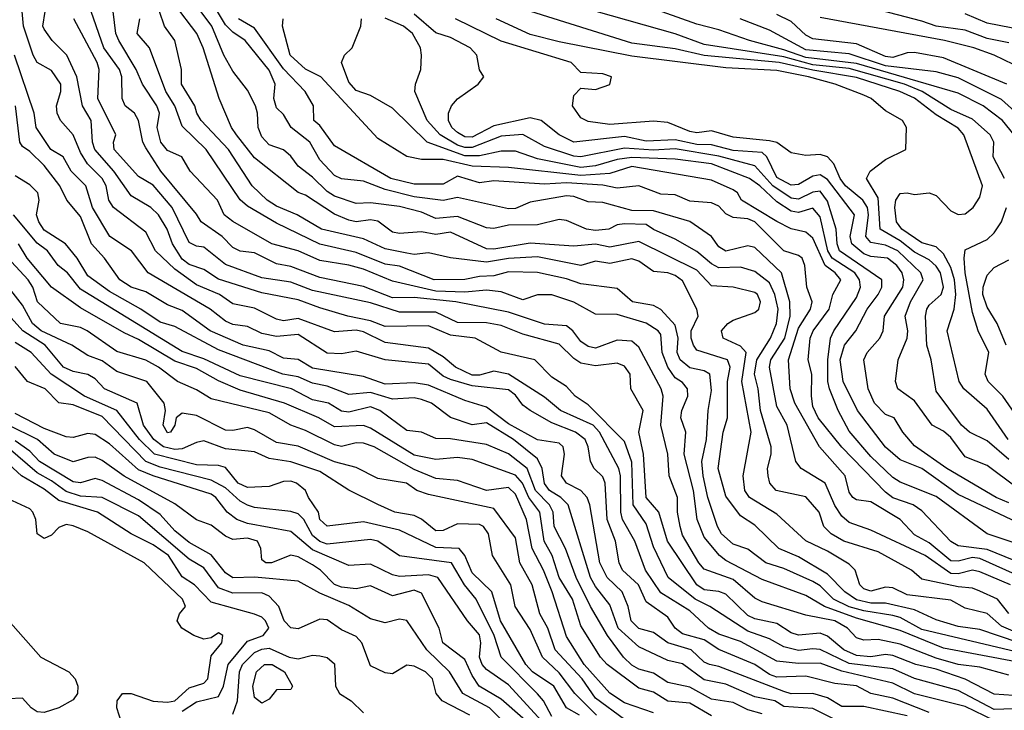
# Model space of a CAD drawing. Header units: metres. Extents: x -51132 to -49532, y -231222 to -229437.
# Tile 286 of 656: x -50716 to -50648, y -230279 to -230232. Entities that reach past the tile are written whole.
import ezdxf

# ---------------------------------------------------------------- set-up
doc = ezdxf.new("R2010")
doc.units = ezdxf.units.M
for name, color, linetype in [('CONTOUR_HALF', 8, 'Continuous'), ('CONTOUR_INDEX', 1, 'Continuous'), ('CONTOUR_INTER', 3, 'Continuous')]:
    doc.layers.add(name, color=color, linetype=linetype)

msp = doc.modelspace()

# ---------------------------------------------------------------- linework, layer by layer
at = {"layer": 'CONTOUR_HALF'}
for points, elevation in [([(-50647.713, -230239.759), (-50648.52, -230238.759), (-50649.836, -230237.759), (-50651.58, -230236.891), (-50658.58, -230234.842), (-50662.08, -230234.425), (-50663.58, -230233.887), (-50665.959, -230233.259), (-50668.08, -230232.512), (-50669.58, -230232.135), (-50675.08, -230230.147)], 30.5), ([(-50647.08, -230279.286), (-50649.08, -230279.353), (-50651.58, -230278.057), (-50654.58, -230277.22), (-50656.08, -230276.569), (-50659.08, -230276.185), (-50661.08, -230275.237), (-50661.58, -230275.171), (-50662.58, -230275.3), (-50663.58, -230275.033), (-50664.58, -230274.502), (-50666.08, -230273.961), (-50668.689, -230272.259), (-50669.697, -230271.759), (-50671.559, -230270.259), (-50672.58, -230268.154), (-50673.08, -230266.577), (-50673.984, -230265.259), (-50674.08, -230262.311), (-50674.58, -230260.887), (-50677.08, -230258.354), (-50677.966, -230257.759), (-50678.58, -230257.109), (-50679.58, -230256.455), (-50680.769, -230255.259), (-50683.08, -230254.738), (-50684.88, -230253.759), (-50686.58, -230253.555), (-50688.08, -230252.929), (-50691.08, -230252.961), (-50692.08, -230252.571), (-50693.659, -230252.259), (-50695.58, -230251.686), (-50697.08, -230251.119), (-50699.58, -230250.639), (-50702.58, -230249.704), (-50703.58, -230249.044), (-50704.58, -230248.692), (-50705.08, -230248.326), (-50705.749, -230247.259), (-50706.108, -230246.259), (-50706.709, -230245.259), (-50707.232, -230244.759), (-50708.58, -230243.955), (-50709.783, -230242.259), (-50711.09, -230240.759), (-50711.25, -230240.259), (-50711.355, -230238.759), (-50711.943, -230237.759), (-50712.347, -230235.759), (-50713.034, -230234.259), (-50714.04, -230233.259), (-50714.58, -230232.471), (-50714.676, -230232.259), (-50714.522, -230231.259)], 21.5), ([(-50648.08, -230277.001), (-50650.08, -230276.442), (-50651.58, -230276.26), (-50653.08, -230275.817), (-50655.58, -230274.859), (-50657.08, -230274.535), (-50658.08, -230274.589), (-50658.58, -230274.428), (-50659.191, -230273.759), (-50660.08, -230273.259), (-50662.08, -230272.857), (-50665.08, -230271.942), (-50665.58, -230271.689), (-50667.08, -230270.405), (-50669.08, -230269.685), (-50669.455, -230269.259), (-50670.58, -230267.349), (-50670.747, -230266.759), (-50670.92, -230265.759), (-50670.919, -230264.759), (-50671.503, -230263.259), (-50671.593, -230261.759), (-50672.08, -230259.759), (-50671.919, -230257.759), (-50672.05, -230257.259), (-50673.58, -230254.391), (-50674.08, -230253.964), (-50675.08, -230253.896), (-50676.58, -230254.453), (-50677.08, -230254.354), (-50677.58, -230253.987), (-50678.145, -230253.259), (-50678.58, -230252.912), (-50680.08, -230252.801), (-50682.58, -230251.966), (-50686.213, -230251.259), (-50689.08, -230250.974), (-50690.58, -230250.983), (-50692.58, -230250.216), (-50695.58, -230249.593), (-50697.58, -230248.834), (-50698.58, -230248.64), (-50700.08, -230247.89), (-50701.08, -230247.762), (-50701.58, -230247.525), (-50702.313, -230246.759), (-50703.763, -230245.759), (-50704.08, -230245.22), (-50706.543, -230242.259), (-50707.58, -230240.651), (-50707.792, -230240.259), (-50708.095, -230238.759), (-50708.363, -230238.259), (-50709.008, -230237.759), (-50709.221, -230237.259), (-50709.232, -230235.759), (-50709.397, -230235.259), (-50710.483, -230233.759), (-50711.357, -230231.259)], 22.5), ([(-50647.091, -230274.259), (-50648.58, -230273.62), (-50649.58, -230272.744), (-50651.08, -230272.372), (-50652.08, -230271.825), (-50655.08, -230271.465), (-50656.08, -230270.966), (-50656.58, -230270.941), (-50657.58, -230271.213), (-50658.08, -230271.039), (-50658.346, -230270.759), (-50658.68, -230269.759), (-50659.08, -230269.348), (-50660.58, -230268.446), (-50662.08, -230267.733), (-50664.08, -230265.898), (-50665.952, -230264.759), (-50666.272, -230264.259), (-50666.397, -230263.259), (-50665.847, -230260.259), (-50666.485, -230256.759), (-50666.197, -230254.759), (-50666.58, -230254.329), (-50667.767, -230253.759), (-50667.895, -230253.259), (-50667.46, -230252.759), (-50667.08, -230252.531), (-50665.58, -230251.994), (-50665.32, -230251.759), (-50665.21, -230251.259), (-50665.4, -230250.759), (-50665.58, -230250.611), (-50667.08, -230250.244), (-50668.58, -230250.164), (-50669.58, -230249.086), (-50673.58, -230247.107), (-50675.58, -230247.501), (-50676.58, -230247.294), (-50678.08, -230247.426), (-50681.08, -230247.217), (-50683.58, -230247.635), (-50684.08, -230247.606), (-50686.58, -230246.47), (-50687.58, -230246.625), (-50688.58, -230246.444), (-50690.08, -230246.555), (-50690.58, -230246.472), (-50691.58, -230245.696), (-50692.08, -230245.62), (-50693.08, -230245.761), (-50693.58, -230245.639), (-50694.58, -230245.214), (-50696.58, -230243.912), (-50697.08, -230243.734), (-50700.08, -230241.342), (-50701.323, -230239.759), (-50701.666, -230239.259), (-50702.523, -230237.259), (-50703.627, -230233.759), (-50704.073, -230232.759), (-50705.602, -230230.759)], 24.5), ([(-50647.963, -230270.759), (-50650.08, -230269.879), (-50650.58, -230269.752), (-50651.58, -230270.017), (-50652.08, -230269.999), (-50653.837, -230268.759), (-50657.58, -230266.992), (-50659.08, -230266.477), (-50659.58, -230266.044), (-50660.08, -230265.311), (-50660.73, -230263.759), (-50662.4, -230262.759), (-50662.763, -230262.259), (-50663.368, -230259.759), (-50664.08, -230258.484), (-50664.568, -230255.759), (-50664.481, -230255.259), (-50663.523, -230253.759), (-50663.159, -230252.259), (-50663.177, -230251.259), (-50663.74, -230249.259), (-50665.58, -230247.515), (-50666.08, -230247.41), (-50667.58, -230247.782), (-50668.08, -230247.475), (-50668.58, -230246.772), (-50670.08, -230245.723), (-50672.58, -230244.983), (-50674.08, -230244.958), (-50676.08, -230244.423), (-50677.08, -230244.365), (-50678.08, -230244.01), (-50678.58, -230243.953), (-50681.08, -230244.403), (-50682.08, -230244.837), (-50682.58, -230244.856), (-50686.08, -230244.073), (-50687.08, -230244.282), (-50689.08, -230244.022), (-50691.08, -230243.53), (-50692.58, -230242.948), (-50694.08, -230242.781), (-50694.58, -230242.568), (-50695.58, -230241.473), (-50696.274, -230240.259), (-50697.563, -230239.259), (-50698.08, -230238.359), (-50698.58, -230237.902), (-50698.747, -230237.259), (-50698.672, -230236.259), (-50699.08, -230235.292), (-50700.72, -230233.259), (-50701.58, -230232.676), (-50702.08, -230232.164), (-50702.638, -230231.259)], 25.5), ([(-50648.133, -230260.759), (-50649.58, -230258.666), (-50651.175, -230257.259), (-50651.491, -230256.759), (-50652.338, -230253.259), (-50651.84, -230251.759), (-50651.723, -230250.759), (-50651.823, -230249.759), (-50652.08, -230248.898), (-50652.58, -230247.955), (-50653.08, -230247.47), (-50654.08, -230247.204), (-50655.452, -230246.259), (-50655.829, -230245.759), (-50655.936, -230244.759), (-50655.861, -230244.259), (-50655.58, -230243.796), (-50655.08, -230243.747), (-50654.58, -230243.86), (-50653.58, -230243.759), (-50653.08, -230243.929), (-50652.08, -230244.982), (-50651.58, -230245.255), (-50651.08, -230245.197), (-50650.543, -230244.759), (-50650.08, -230244.056), (-50649.89, -230243.259), (-50651.178, -230239.759), (-50651.58, -230239.302), (-50653.08, -230238.379), (-50654.58, -230237.217), (-50655.587, -230236.759), (-50658.58, -230235.793), (-50661.58, -230235.294), (-50663.922, -230234.759), (-50669.08, -230234.285), (-50671.08, -230233.834), (-50674.08, -230233.443), (-50681.024, -230231.259)], 29.5), ([(-50648.08, -230233.42), (-50649.58, -230233.109), (-50651.08, -230232.529), (-50653.08, -230232.273), (-50654.08, -230231.91), (-50658.58, -230230.754)], 32.5), ([(-50647.58, -230275.384), (-50654.08, -230273.86), (-50655.58, -230273.026), (-50656.08, -230272.876), (-50658.08, -230272.559), (-50659.08, -230272.278), (-50660.159, -230271.759), (-50661.08, -230270.847), (-50661.58, -230270.55), (-50663.58, -230269.647), (-50664.838, -230269.259), (-50666.08, -230268.309), (-50667.08, -230267.969), (-50667.882, -230267.259), (-50668.163, -230266.759), (-50668.829, -230264.759), (-50669.156, -230263.259), (-50669.236, -230262.259), (-50668.922, -230260.759), (-50668.816, -230258.759), (-50668.58, -230257.381), (-50668.681, -230256.259), (-50669.08, -230256.022), (-50670.08, -230255.813), (-50670.744, -230255.259), (-50670.935, -230254.759), (-50670.886, -230253.759), (-50671.08, -230252.865), (-50672.08, -230251.79), (-50672.58, -230251.519), (-50674.034, -230251.259), (-50675.08, -230250.339), (-50677.58, -230250.035), (-50678.58, -230249.686), (-50680.58, -230249.254), (-50682.58, -230249.207), (-50683.58, -230249.471), (-50684.58, -230249.508), (-50685.58, -230249.717), (-50687.708, -230249.759), (-50690.08, -230248.807), (-50691.08, -230248.679), (-50693.08, -230247.875), (-50695.58, -230247.291), (-50698.58, -230245.84), (-50700.58, -230244.678), (-50701.08, -230244.244), (-50703.409, -230240.759), (-50705.08, -230239.153), (-50705.569, -230237.759), (-50706.208, -230236.759), (-50707.331, -230233.759), (-50708.175, -230232.759), (-50708.002, -230231.759)], 23.5), ([(-50647.08, -230269.35), (-50649.58, -230268.33), (-50651.58, -230268.078), (-50652.08, -230267.774), (-50654.08, -230265.66), (-50654.674, -230265.259), (-50656.08, -230264.766), (-50656.58, -230264.387), (-50659.58, -230261.283), (-50661.233, -230259.259), (-50661.58, -230258.483), (-50661.686, -230257.759), (-50661.648, -230256.259), (-50661.901, -230255.259), (-50661.774, -230253.759), (-50661.571, -230253.259), (-50660.464, -230251.759), (-50660.211, -230250.759), (-50659.661, -230249.759), (-50660.046, -230249.259), (-50660.731, -230248.759), (-50661.58, -230246.865), (-50662.08, -230246.454), (-50663.08, -230246.23), (-50664.08, -230245.729), (-50666.504, -230244.259), (-50666.792, -230243.759), (-50667.08, -230243.555), (-50668.58, -230242.883), (-50674.08, -230241.936), (-50675.58, -230242.421), (-50677.58, -230242.567), (-50682.58, -230242.006), (-50685.08, -230241.922), (-50687.08, -230241.443), (-50688.58, -230241.449), (-50689.58, -230241.252), (-50691.58, -230240.015), (-50695.519, -230235.759), (-50696.58, -230235.219), (-50697.616, -230234.259), (-50698.165, -230232.259), (-50698.112, -230231.759)], 26.5), ([(-50647.08, -230266.668), (-50651.58, -230264.536), (-50654.08, -230262.763), (-50655.58, -230262.152), (-50656.58, -230261.277), (-50658.519, -230258.759), (-50659.51, -230256.759), (-50659.706, -230255.259), (-50659.41, -230254.259), (-50658.629, -230253.259), (-50657.843, -230251.759), (-50657.094, -230250.759), (-50656.84, -230250.259), (-50656.836, -230249.759), (-50659.742, -230247.759), (-50659.906, -230247.259), (-50659.99, -230246.259), (-50660.58, -230244.319), (-50661.08, -230243.627), (-50661.58, -230243.701), (-50662.58, -230244.196), (-50663.08, -230244.121), (-50664.345, -230243.259), (-50665.58, -230241.902), (-50668.08, -230241.218), (-50671.08, -230240.723), (-50672.58, -230240.821), (-50674.58, -230240.68), (-50677.58, -230241.273), (-50678.08, -230241.219), (-50680.08, -230240.564), (-50681.58, -230239.736), (-50683.08, -230239.845), (-50685.08, -230240.632), (-50685.58, -230240.631), (-50686.08, -230240.46), (-50687.282, -230239.759), (-50688.187, -230238.759), (-50689.027, -230236.759), (-50688.981, -230236.259), (-50688.624, -230235.259), (-50688.571, -230234.259), (-50688.632, -230233.759), (-50689.193, -230232.759), (-50689.824, -230232.259), (-50691.08, -230231.706)], 27.5), ([(-50647.58, -230264.049), (-50649.58, -230262.548), (-50651.08, -230261.946), (-50652.08, -230260.621), (-50652.58, -230260.17), (-50653.357, -230259.759), (-50654.58, -230258.088), (-50655.74, -230257.259), (-50655.885, -230256.759), (-50655.714, -230255.259), (-50655.095, -230253.759), (-50655.044, -230253.259), (-50655.216, -230252.259), (-50654.853, -230251.259), (-50653.987, -230249.759), (-50654.146, -230249.259), (-50655.736, -230247.759), (-50656.58, -230247.363), (-50657.58, -230247.185), (-50657.932, -230246.759), (-50657.76, -230245.259), (-50657.824, -230244.759), (-50658.151, -230244.259), (-50659.337, -230243.259), (-50659.697, -230242.759), (-50660.131, -230241.759), (-50660.579, -230241.259), (-50661.08, -230241.12), (-50662.08, -230241.174), (-50663.08, -230240.992), (-50664.08, -230240.287), (-50664.58, -230240.178), (-50667.08, -230239.921), (-50668.58, -230239.484), (-50669.58, -230239.623), (-50670.08, -230239.522), (-50671.58, -230238.896), (-50672.58, -230238.821), (-50675.58, -230239.041), (-50677.08, -230238.845), (-50677.58, -230238.585), (-50678.167, -230237.759), (-50678.08, -230237.05), (-50677.58, -230236.539), (-50676.58, -230236.64), (-50675.58, -230236.293), (-50675.466, -230235.759), (-50676.08, -230235.548), (-50677.58, -230235.455), (-50678.243, -230234.759), (-50683.08, -230233.305), (-50686.222, -230231.759)], 28.5), ([(-50648.208, -230236.259), (-50652.58, -230234.455), (-50654.58, -230234.079), (-50655.08, -230234.105), (-50656.08, -230234.424), (-50656.58, -230234.362), (-50658.58, -230233.486), (-50661.58, -230233.145), (-50662.08, -230232.878), (-50663.08, -230231.95), (-50664.08, -230231.449)], 31.5), ([(-50653.58, -230279.564), (-50656.08, -230278.59), (-50657.58, -230278.263), (-50658.58, -230277.723), (-50660.08, -230277.566), (-50662.08, -230277.07), (-50664.08, -230277.133), (-50664.58, -230276.961), (-50665.58, -230276.254), (-50668.08, -230275.233), (-50669.08, -230274.56), (-50670.58, -230274.153), (-50671.093, -230273.759), (-50671.58, -230273.009), (-50673.08, -230271.931), (-50673.616, -230270.759), (-50674.716, -230269.759), (-50674.947, -230269.259), (-50675.19, -230267.759), (-50675.782, -230266.259), (-50675.91, -230263.759), (-50676.08, -230263.319), (-50676.678, -230262.759), (-50676.912, -230262.259), (-50677.071, -230261.259), (-50677.279, -230260.759), (-50677.95, -230260.259), (-50679.58, -230259.612), (-50681.08, -230258.756), (-50681.58, -230258.394), (-50682.08, -230257.686), (-50682.58, -230257.34), (-50685.08, -230257.061), (-50686.58, -230256.622), (-50687.08, -230256.394), (-50688.08, -230255.563), (-50691.08, -230255.255), (-50693.08, -230254.665), (-50694.08, -230254.858), (-50695.08, -230254.792), (-50697.08, -230253.52), (-50698.58, -230253.651), (-50699.58, -230253.457), (-50700.58, -230252.956), (-50701.58, -230252.828), (-50702.08, -230252.604), (-50703.144, -230251.759), (-50707.414, -230249.259), (-50708.565, -230247.759), (-50710.067, -230246.759), (-50711.255, -230244.759), (-50711.724, -230243.259), (-50712.731, -230242.259), (-50713.289, -230241.259), (-50714.131, -230240.759), (-50715.149, -230239.259), (-50715.287, -230238.259), (-50716.644, -230234.259)], 20.5), ([(-50660.08, -230280.054), (-50661.58, -230279.288), (-50663.58, -230279.149), (-50664.219, -230278.759), (-50665.58, -230278.484), (-50667.58, -230277.628), (-50669.08, -230277.318), (-50670.58, -230276.218), (-50671.58, -230275.977), (-50673.58, -230275.049), (-50675.019, -230273.759), (-50675.58, -230272.158), (-50676.58, -230270.877), (-50676.915, -230270.259), (-50678.461, -230265.259), (-50678.966, -230264.759), (-50679.737, -230264.259), (-50680.08, -230263.787), (-50680.244, -230262.759), (-50680.58, -230262.086), (-50682.223, -230260.759), (-50684.08, -230259.593), (-50685.08, -230259.731), (-50686.58, -230259.229), (-50687.877, -230258.259), (-50688.58, -230257.993), (-50689.08, -230257.891), (-50690.58, -230257.971), (-50692.08, -230257.524), (-50693.58, -230257.643), (-50695.08, -230257.072), (-50696.08, -230256.877), (-50697.08, -230256.439), (-50698.143, -230256.259), (-50702.58, -230254.565), (-50705.58, -230252.963), (-50706.58, -230252.665), (-50707.923, -230251.759), (-50710.08, -230250.563), (-50711.58, -230249.478), (-50712.311, -230248.259), (-50713.112, -230247.259), (-50714.58, -230246.325), (-50714.967, -230245.759), (-50715.109, -230245.259), (-50714.938, -230244.259), (-50715.03, -230243.759), (-50715.58, -230243.198), (-50716.58, -230242.589)], 19.5), ([(-50668.58, -230279.803), (-50670.08, -230278.93), (-50671.58, -230278.794), (-50672.58, -230278.171), (-50673.58, -230277.884), (-50675.766, -230276.259), (-50676.233, -230275.759), (-50677.58, -230273.603), (-50678.156, -230271.759), (-50679.088, -230270.259), (-50679.566, -230268.759), (-50680.108, -230267.759), (-50680.408, -230265.759), (-50681.17, -230264.759), (-50681.607, -230263.759), (-50682.08, -230263.21), (-50685.08, -230262.139), (-50686.08, -230261.999), (-50687.58, -230262.129), (-50689.08, -230261.83), (-50692.08, -230259.973), (-50692.58, -230259.799), (-50694.58, -230259.88), (-50695.652, -230259.259), (-50698.024, -230258.259), (-50701.08, -230257.346), (-50702.58, -230256.714), (-50704.08, -230255.855), (-50705.58, -230255.365), (-50708.08, -230253.852), (-50709.08, -230253.406), (-50712.08, -230251.688), (-50714.08, -230250.242), (-50715.772, -230248.259), (-50716.35, -230247.259)], 18.5), ([(-50648.253, -230254.259), (-50648.889, -230252.759), (-50649.58, -230251.629), (-50649.864, -230250.759), (-50649.854, -230250.259), (-50649.58, -230249.434), (-50649.08, -230248.893), (-50648.08, -230248.38)], 30.5), ([(-50674.58, -230280.058), (-50676.58, -230278.582), (-50677.502, -230277.259), (-50679.35, -230275.259), (-50679.858, -230273.759), (-50680.408, -230272.759), (-50680.948, -230270.759), (-50681.794, -230269.259), (-50682.08, -230267.531), (-50683.58, -230265.519), (-50688.08, -230264.55), (-50688.883, -230264.259), (-50689.616, -230263.759), (-50691.58, -230263.437), (-50693.08, -230262.693), (-50694.58, -230262.3), (-50697.08, -230261.207), (-50698.58, -230260.961), (-50700.08, -230260.08), (-50700.58, -230259.932), (-50701.58, -230260.143), (-50702.08, -230260.111), (-50704.08, -230259.092), (-50705.08, -230258.927), (-50705.495, -230259.259), (-50705.58, -230259.763), (-50705.874, -230260.259), (-50706.08, -230260.284), (-50706.387, -230259.759), (-50706.216, -230258.759), (-50706.32, -230258.259), (-50707.502, -230256.759), (-50709.58, -230256.067), (-50710.58, -230255.329), (-50711.58, -230254.971), (-50712.69, -230254.259), (-50714.793, -230253.259), (-50715.382, -230252.759), (-50716.08, -230251.505), (-50717.049, -230250.259)], 17.5), ([(-50677.679, -230279.759), (-50678.58, -230279.239), (-50679.442, -230277.759), (-50680.919, -230276.759), (-50681.389, -230276.259), (-50683.116, -230273.259), (-50683.727, -230271.259), (-50685.08, -230269.948), (-50685.58, -230268.743), (-50685.974, -230268.259), (-50687.58, -230268.205), (-50690.08, -230267.009), (-50692.58, -230266.43), (-50695.08, -230266.718), (-50695.58, -230266.259), (-50695.664, -230265.759), (-50696.36, -230264.759), (-50696.561, -230264.259), (-50697.184, -230263.759), (-50697.58, -230263.62), (-50698.08, -230263.655), (-50699.08, -230263.996), (-50700.58, -230264.067), (-50701.204, -230263.759), (-50702.08, -230262.682), (-50702.58, -230262.553), (-50704.08, -230262.506), (-50706.977, -230261.759), (-50708.026, -230260.759), (-50709.58, -230258.761), (-50711.8, -230257.759), (-50714.114, -230256.259), (-50715.474, -230254.759), (-50716.58, -230254.065)], 16.5), ([(-50679.271, -230281.259), (-50682.58, -230277.67), (-50684.08, -230276.608), (-50684.381, -230276.259), (-50684.563, -230275.759), (-50684.485, -230274.759), (-50684.58, -230274.219), (-50685.392, -230273.259), (-50687.453, -230270.259), (-50688.08, -230270.082), (-50690.08, -230270.191), (-50690.58, -230270.07), (-50692.08, -230269.345), (-50693.58, -230269.437), (-50696.08, -230268.359), (-50697.58, -230267.1), (-50700.58, -230266.532), (-50701.297, -230266.259), (-50701.975, -230265.759), (-50702.75, -230264.759), (-50703.08, -230264.51), (-50707.08, -230263.262), (-50708.08, -230262.839), (-50710.08, -230261.042), (-50711.08, -230260.4), (-50711.58, -230260.343), (-50712.58, -230260.616), (-50713.08, -230260.578), (-50714.58, -230260.006), (-50716.58, -230258.951)], 15.5), ([(-50683.08, -230280.062), (-50683.876, -230279.259), (-50685.712, -230278.259), (-50686.639, -230276.759), (-50688.196, -230275.259), (-50689.58, -230273.229), (-50690.08, -230273.129), (-50691.08, -230273.387), (-50692.08, -230273.115), (-50693.58, -230272.186), (-50695.58, -230271.353), (-50697.08, -230270.51), (-50700.08, -230270.251), (-50701.58, -230270.297), (-50702.08, -230269.951), (-50703.08, -230268.703), (-50704.58, -230267.848), (-50705.58, -230267.05), (-50706.58, -230265.924), (-50708.08, -230264.911), (-50710.58, -230263.572), (-50711.08, -230263.44), (-50712.08, -230263.741), (-50712.58, -230263.663), (-50714.904, -230262.259), (-50715.58, -230261.558), (-50716.58, -230260.853)], 14.5), ([(-50705.08, -230279.482), (-50704.08, -230278.844), (-50702.58, -230278.471), (-50702.228, -230277.759), (-50701.909, -230276.259), (-50700.58, -230274.642), (-50699.499, -230274.259), (-50699.087, -230273.759), (-50699.323, -230273.259), (-50699.58, -230273.001), (-50700.08, -230272.785), (-50703.08, -230271.972), (-50704.227, -230270.759), (-50705.08, -230270.213), (-50706.013, -230268.759), (-50707.08, -230268.003), (-50708.58, -230267.248), (-50710.904, -230265.759), (-50713.58, -230264.954), (-50714.58, -230264.181), (-50716.151, -230263.259), (-50717.58, -230261.953)], 13.5), ([(-50699.4, -230276.259), (-50698.877, -230276.259), (-50698.016, -230276.759), (-50697.467, -230277.759), (-50697.58, -230277.979), (-50698.58, -230278.009), (-50699.08, -230278.653), (-50699.58, -230278.915), (-50700.08, -230278.54), (-50700.197, -230277.759), (-50699.94, -230276.759), (-50699.4, -230276.259)], 14.5)]:
    msp.add_lwpolyline(points, dxfattribs=dict(at, elevation=elevation))
at = {"layer": 'CONTOUR_INDEX'}
for points, elevation in [([(-50648.08, -230272.756), (-50648.861, -230271.759), (-50650.08, -230271.196), (-50650.58, -230270.991), (-50651.58, -230270.913), (-50654.08, -230270.386), (-50654.795, -230269.759), (-50657.08, -230268.489), (-50659.442, -230267.759), (-50660.315, -230267.259), (-50660.825, -230266.759), (-50661.151, -230265.759), (-50662.08, -230264.698), (-50664.107, -230264.259), (-50664.557, -230263.759), (-50664.68, -230263.259), (-50664.716, -230262.759), (-50664.452, -230261.759), (-50664.455, -230261.259), (-50665.21, -230258.759), (-50665.349, -230257.259), (-50665.623, -230256.259), (-50665.442, -230255.259), (-50664.519, -230253.759), (-50664.094, -230252.759), (-50663.971, -230251.759), (-50664.205, -230250.759), (-50664.58, -230249.949), (-50665.58, -230249.178), (-50666.58, -230248.874), (-50668.08, -230248.917), (-50668.58, -230248.654), (-50669.58, -230247.805), (-50671.08, -230246.935), (-50672.58, -230246.29), (-50673.08, -230245.928), (-50674.58, -230245.886), (-50675.08, -230245.947), (-50675.649, -230246.259), (-50676.58, -230246.35), (-50677.201, -230246.259), (-50678.58, -230245.649), (-50679.08, -230245.582), (-50680.58, -230245.961), (-50682.58, -230245.975), (-50683.58, -230246.204), (-50684.08, -230246.157), (-50686.08, -230245.383), (-50687.58, -230245.513), (-50688.58, -230245.095), (-50690.08, -230244.69), (-50692.08, -230244.436), (-50693.08, -230244.483), (-50694.58, -230243.972), (-50695.08, -230243.665), (-50696.08, -230242.67), (-50697.08, -230241.925), (-50697.58, -230241.229), (-50698.08, -230240.78), (-50699.08, -230240.448), (-50699.58, -230239.888), (-50699.841, -230239.259), (-50699.873, -230238.259), (-50700.023, -230237.759), (-50700.58, -230236.667), (-50701.58, -230235.357), (-50702.205, -230234.259), (-50703.032, -230232.259), (-50704.496, -230230.259)], 25), ([(-50648.377, -230242.759), (-50649.156, -230241.259), (-50649.101, -230240.259), (-50649.373, -230239.759), (-50650.58, -230238.68), (-50652.08, -230237.997), (-50654.048, -230236.759), (-50655.265, -230236.259), (-50659.08, -230235.19), (-50661.58, -230234.919), (-50663.58, -230234.383), (-50669.08, -230233.534), (-50671.08, -230232.802), (-50676.531, -230231.259)], 30), ([(-50655.08, -230279.791), (-50658.08, -230279.159), (-50659.58, -230279.166), (-50660.58, -230278.563), (-50661.58, -230278.249), (-50663.08, -230278.278), (-50663.58, -230278.126), (-50668.08, -230276.394), (-50668.726, -230276.259), (-50669.08, -230276.104), (-50669.97, -230275.259), (-50671.58, -230274.765), (-50672.58, -230274.063), (-50673.58, -230273.772), (-50674.112, -230273.259), (-50674.315, -230272.259), (-50674.744, -230271.259), (-50675.767, -230270.259), (-50676.266, -230269.259), (-50676.957, -230265.259), (-50677.159, -230264.759), (-50677.591, -230264.259), (-50678.586, -230263.759), (-50678.924, -230263.259), (-50678.708, -230261.759), (-50678.793, -230261.259), (-50679.08, -230261.015), (-50680.58, -230260.771), (-50682.58, -230259.671), (-50684.08, -230258.517), (-50685.58, -230258.07), (-50688.08, -230257.016), (-50689.08, -230256.84), (-50691.08, -230256.94), (-50692.58, -230256.413), (-50696.08, -230255.837), (-50697.08, -230255.242), (-50698.08, -230255.148), (-50699.08, -230254.644), (-50700.867, -230254.259), (-50703.135, -230253.259), (-50705.08, -230251.872), (-50706.08, -230251.466), (-50707.58, -230250.567), (-50708.591, -230250.259), (-50709.371, -230249.759), (-50710.424, -230248.259), (-50711.334, -230247.259), (-50712.08, -230245.385), (-50713.015, -230244.259), (-50713.518, -230243.259), (-50714.58, -230241.861), (-50715.58, -230240.893), (-50716.08, -230240.569), (-50716.27, -230240.259), (-50716.558, -230237.759)], 20), ([(-50647.459, -230259.259), (-50648.501, -230257.759), (-50649.503, -230256.759), (-50649.7, -230256.259), (-50649.459, -230254.759), (-50650.18, -230253.259), (-50650.58, -230251.995), (-50651.097, -230249.259), (-50651.156, -230248.259), (-50651.08, -230247.681), (-50649.58, -230246.972), (-50649.08, -230246.501), (-50648.58, -230245.743), (-50648.234, -230244.759)], 30), ([(-50680.08, -230281.277), (-50683.08, -230278.647), (-50684.597, -230277.759), (-50685.08, -230277.024), (-50685.58, -230275.916), (-50687.092, -230274.759), (-50687.358, -230273.759), (-50688.58, -230271.346), (-50689.08, -230271.142), (-50690.58, -230271.539), (-50692.08, -230270.834), (-50693.08, -230271.056), (-50694.08, -230270.926), (-50694.58, -230270.758), (-50695.541, -230269.759), (-50696.08, -230269.391), (-50697.08, -230268.842), (-50697.58, -230268.718), (-50698.92, -230269.259), (-50699.309, -230269.259), (-50699.58, -230269.041), (-50699.645, -230268.259), (-50699.887, -230267.759), (-50700.58, -230267.551), (-50701.58, -230267.656), (-50702.08, -230267.412), (-50703.08, -230266.647), (-50704.08, -230266.301), (-50705.58, -230265.176), (-50709.08, -230263.277), (-50710.58, -230262.205), (-50711.08, -230261.977), (-50711.58, -230261.993), (-50712.58, -230262.285), (-50713.904, -230261.759), (-50715.044, -230260.759), (-50717.04, -230259.759)], 15)]:
    msp.add_lwpolyline(points, dxfattribs=dict(at, elevation=elevation))
at = {"layer": 'CONTOUR_INTER'}
for points, elevation in [([(-50649.08, -230280.123), (-50651.08, -230279.151), (-50654.58, -230278.293), (-50656.08, -230277.556), (-50659.58, -230276.719), (-50661.08, -230276.172), (-50662.58, -230276.196), (-50664.08, -230276.021), (-50666.58, -230274.675), (-50668.08, -230274.181), (-50668.787, -230273.759), (-50670.08, -230272.568), (-50672.08, -230271.31), (-50673.125, -230269.759), (-50673.864, -230267.759), (-50674.724, -230266.259), (-50674.837, -230265.759), (-50674.85, -230263.259), (-50674.976, -230262.759), (-50676.294, -230260.259), (-50676.728, -230259.759), (-50678.989, -230258.759), (-50680.08, -230257.831), (-50682.58, -230256.25), (-50683.58, -230256.048), (-50684.58, -230256.329), (-50685.08, -230256.316), (-50686.23, -230255.759), (-50687.08, -230255.059), (-50688.08, -230254.466), (-50691.08, -230254.069), (-50692.58, -230253.343), (-50693.08, -230253.224), (-50694.58, -230253.323), (-50697.08, -230252.402), (-50698.08, -230252.566), (-50698.58, -230252.452), (-50700.08, -230251.706), (-50701.58, -230251.411), (-50702.511, -230250.759), (-50704.08, -230250.093), (-50705.58, -230249.024), (-50706.907, -230247.759), (-50707.58, -230246.469), (-50709.807, -230244.759), (-50710.122, -230244.259), (-50710.325, -230243.259), (-50710.582, -230242.759), (-50711.605, -230241.759), (-50712.08, -230240.971), (-50712.58, -230239.757), (-50713.462, -230238.759), (-50713.703, -230238.259), (-50713.743, -230237.759), (-50713.443, -230236.759), (-50713.439, -230236.259), (-50714.08, -230235.319), (-50715.067, -230234.759), (-50715.353, -230234.259), (-50716.021, -230232.259), (-50716.163, -230230.759)], 21), ([(-50647.58, -230276.074), (-50652.58, -230275.131), (-50655.58, -230273.927), (-50658.58, -230273.065), (-50660.797, -230272.259), (-50662.08, -230271.497), (-50665.08, -230270.411), (-50667.58, -230269.102), (-50668.025, -230268.759), (-50669.08, -230267.492), (-50669.566, -230266.259), (-50669.829, -230264.259), (-50670.468, -230261.759), (-50670.354, -230260.259), (-50670.701, -230259.259), (-50670.634, -230258.759), (-50670.211, -230257.759), (-50670.233, -230257.259), (-50670.58, -230256.828), (-50671.08, -230256.504), (-50671.58, -230255.776), (-50671.973, -230254.759), (-50672.08, -230253.517), (-50672.251, -230253.259), (-50673.08, -230252.729), (-50675.08, -230252.144), (-50676.58, -230252.12), (-50678.08, -230251.29), (-50679.58, -230250.779), (-50680.58, -230250.783), (-50681.58, -230251.116), (-50683.08, -230250.566), (-50684.08, -230250.453), (-50685.58, -230250.605), (-50687.58, -230250.522), (-50690.58, -230249.841), (-50692.58, -230249.017), (-50693.58, -230248.727), (-50695.58, -230248.416), (-50697.08, -230247.756), (-50698.886, -230247.259), (-50701.58, -230245.73), (-50702.179, -230245.259), (-50702.645, -230244.259), (-50704.526, -230242.259), (-50705.089, -230241.259), (-50706.08, -230240.825), (-50706.552, -230240.259), (-50706.805, -230239.259), (-50706.642, -230238.259), (-50706.819, -230237.759), (-50707.799, -230236.259), (-50708.238, -230235.259), (-50709.44, -230233.259), (-50709.642, -230232.759), (-50709.839, -230231.259)], 23), ([(-50646.08, -230275.205), (-50650.08, -230273.858), (-50651.58, -230273.648), (-50653.08, -230273.187), (-50654.58, -230272.484), (-50656.58, -230272.043), (-50657.58, -230272.029), (-50658.58, -230271.793), (-50659.39, -230271.259), (-50660.58, -230270.041), (-50662.58, -230268.836), (-50663.941, -230268.259), (-50665.58, -230266.65), (-50666.58, -230266.003), (-50667.58, -230264.657), (-50668.12, -230262.759), (-50667.768, -230260.259), (-50667.478, -230259.259), (-50667.48, -230256.759), (-50667.289, -230255.759), (-50667.466, -230255.259), (-50669.58, -230254.604), (-50669.818, -230254.259), (-50669.983, -230253.759), (-50669.969, -230253.259), (-50669.499, -230252.259), (-50669.599, -230251.759), (-50670.58, -230249.807), (-50671.08, -230249.459), (-50671.58, -230249.266), (-50672.58, -230249.176), (-50673.58, -230248.452), (-50674.08, -230248.298), (-50675.58, -230248.611), (-50676.58, -230248.463), (-50677.58, -230248.756), (-50680.58, -230248.159), (-50682.58, -230248.27), (-50684.08, -230248.52), (-50686.58, -230248.242), (-50688.08, -230247.895), (-50689.08, -230247.991), (-50689.58, -230247.91), (-50691.08, -230247.61), (-50692.58, -230246.911), (-50695.477, -230246.259), (-50697.14, -230245.259), (-50698.58, -230244.676), (-50699.224, -230244.259), (-50700.251, -230243.259), (-50701.875, -230240.759), (-50703.76, -230238.759), (-50704.052, -230238.259), (-50704.203, -230237.759), (-50705.115, -230236.259), (-50705.126, -230235.259), (-50705.581, -230233.259), (-50706.281, -230232.259), (-50706.641, -230231.259)], 24), ([(-50647.08, -230278.437), (-50649.08, -230278.307), (-50651.08, -230277.276), (-50653.08, -230276.593), (-50654.494, -230276.259), (-50656.08, -230275.65), (-50656.58, -230275.582), (-50657.58, -230275.744), (-50658.58, -230275.635), (-50659.453, -230275.259), (-50660.58, -230274.314), (-50661.08, -230274.105), (-50662.58, -230274.247), (-50663.08, -230274.08), (-50664.08, -230273.439), (-50665.58, -230273.114), (-50666.08, -230272.875), (-50667.58, -230271.421), (-50668.08, -230271.228), (-50669.08, -230271.113), (-50669.58, -230270.771), (-50671.62, -230267.759), (-50672.203, -230265.759), (-50673.093, -230264.759), (-50673.267, -230261.759), (-50673.583, -230260.259), (-50673.291, -230258.759), (-50674.136, -230257.259), (-50674.176, -230256.259), (-50674.58, -230255.694), (-50675.08, -230255.482), (-50676.58, -230255.674), (-50677.58, -230255.5), (-50678.08, -230255.177), (-50679.08, -230254.171), (-50681.58, -230253.482), (-50683.08, -230252.893), (-50684.08, -230252.706), (-50686.08, -230252.678), (-50687.58, -230251.985), (-50690.08, -230251.975), (-50692.08, -230251.328), (-50696.08, -230250.489), (-50697.58, -230249.915), (-50699.58, -230249.615), (-50702.08, -230248.681), (-50703.58, -230247.503), (-50704.08, -230247.433), (-50704.58, -230247.184), (-50705.755, -230244.759), (-50707.08, -230243.214), (-50708.08, -230242.616), (-50709.77, -230240.759), (-50709.817, -230240.259), (-50709.647, -230239.759), (-50710.887, -230237.259), (-50710.793, -230235.259), (-50710.943, -230234.759), (-50712.543, -230231.759)], 22), ([(-50647.15, -230270.259), (-50650.08, -230268.961), (-50650.58, -230268.894), (-50651.58, -230269.138), (-50652.08, -230269.118), (-50653.58, -230267.878), (-50654.58, -230267.313), (-50655.559, -230266.259), (-50657.58, -230265.053), (-50658.58, -230264.921), (-50658.825, -230264.759), (-50659.08, -230264.39), (-50659.355, -230263.259), (-50661.137, -230261.259), (-50662.825, -230258.259), (-50663.153, -230257.259), (-50663.271, -230255.259), (-50662.58, -230253.074), (-50661.752, -230251.759), (-50661.631, -230251.259), (-50661.993, -230250.259), (-50662.133, -230248.759), (-50662.334, -230248.259), (-50662.58, -230248.065), (-50663.58, -230247.739), (-50665.58, -230245.743), (-50666.08, -230245.551), (-50667.08, -230245.442), (-50667.58, -230245.2), (-50668.08, -230244.674), (-50668.58, -230244.448), (-50670.08, -230244.32), (-50671.08, -230243.89), (-50672.08, -230243.836), (-50673.58, -230243.263), (-50675.08, -230243.437), (-50676.08, -230243.232), (-50678.58, -230243.056), (-50680.08, -230243.164), (-50683.58, -230242.933), (-50684.58, -230243.055), (-50686.08, -230242.601), (-50687.08, -230243.165), (-50689.08, -230243.165), (-50690.68, -230242.759), (-50694.58, -230240.505), (-50695.58, -230239.116), (-50695.986, -230238.759), (-50696.01, -230237.759), (-50696.585, -230236.759), (-50698.08, -230235.206), (-50700.08, -230232.408), (-50701.181, -230231.759)], 26), ([(-50647.08, -230268.086), (-50649.58, -230267.259), (-50653.08, -230264.68), (-50655.58, -230263.7), (-50656.08, -230263.367), (-50657.58, -230261.923), (-50659.08, -230260.169), (-50659.843, -230258.759), (-50660.446, -230257.259), (-50660.556, -230256.759), (-50660.557, -230255.259), (-50660.375, -230253.759), (-50660.152, -230253.259), (-50658.58, -230250.977), (-50658.309, -230250.259), (-50658.372, -230249.759), (-50658.689, -230249.259), (-50660.267, -230248.259), (-50660.551, -230247.759), (-50661.08, -230245.414), (-50661.58, -230244.801), (-50662.58, -230245.116), (-50663.08, -230245.006), (-50664.08, -230244.364), (-50665.253, -230243.259), (-50665.963, -230242.759), (-50668.58, -230241.749), (-50671.08, -230241.424), (-50674.08, -230241.305), (-50675.08, -230241.454), (-50676.58, -230241.897), (-50677.58, -230242.003), (-50680.58, -230241.397), (-50682.08, -230240.89), (-50683.08, -230240.889), (-50684.58, -230241.199), (-50685.58, -230241.205), (-50688.176, -230240.259), (-50690.58, -230237.923), (-50692.08, -230237.04), (-50693.08, -230236.702), (-50693.58, -230236.134), (-50694.093, -230234.759), (-50693.89, -230234.259), (-50693.345, -230233.759), (-50692.755, -230232.259), (-50692.704, -230231.759)], 27), ([(-50648.08, -230265.119), (-50648.941, -230264.759), (-50652.358, -230262.759), (-50654.58, -230261.189), (-50655.376, -230260.259), (-50655.987, -230259.259), (-50656.58, -230259.019), (-50657.334, -230258.259), (-50657.767, -230257.259), (-50658.068, -230255.259), (-50657.842, -230254.759), (-50656.97, -230253.759), (-50656.752, -230253.259), (-50656.643, -230252.259), (-50655.394, -230250.259), (-50655.316, -230249.759), (-50655.439, -230249.259), (-50655.798, -230248.759), (-50656.44, -230248.259), (-50657.58, -230248.147), (-50658.08, -230247.953), (-50658.902, -230247.259), (-50659.023, -230246.759), (-50658.708, -230245.259), (-50660.58, -230242.829), (-50661.08, -230242.514), (-50661.58, -230242.61), (-50662.58, -230243.181), (-50663.08, -230243.213), (-50664.08, -230242.687), (-50664.756, -230241.259), (-50665.08, -230240.974), (-50667.08, -230240.83), (-50668.58, -230240.447), (-50669.58, -230240.412), (-50671.08, -230240.098), (-50673.08, -230240.185), (-50674.58, -230239.879), (-50678.08, -230240.249), (-50679.07, -230239.759), (-50680.331, -230238.759), (-50681.08, -230238.589), (-50683.58, -230239.143), (-50685.08, -230239.904), (-50685.58, -230239.885), (-50686.08, -230239.595), (-50686.475, -230239.259), (-50686.72, -230238.759), (-50686.718, -230238.259), (-50686.496, -230237.759), (-50686.08, -230237.276), (-50684.665, -230236.259), (-50684.28, -230235.759), (-50684.58, -230235.279), (-50684.753, -230234.259), (-50685.206, -230233.759), (-50686.58, -230233.046), (-50687.58, -230232.735), (-50689.08, -230231.438)], 28), ([(-50648.08, -230262.135), (-50649.58, -230260.842), (-50650.783, -230260.259), (-50651.331, -230259.759), (-50653.08, -230257.429), (-50653.429, -230255.259), (-50653.727, -230254.259), (-50653.821, -230252.259), (-50653.728, -230251.759), (-50653.58, -230251.489), (-50652.742, -230250.759), (-50652.577, -230250.259), (-50652.787, -230249.259), (-50653.08, -230248.808), (-50653.58, -230248.37), (-50654.58, -230247.84), (-50655.58, -230247.064), (-50656.955, -230246.259), (-50657.08, -230244.088), (-50657.894, -230242.759), (-50657.639, -230242.259), (-50656.58, -230241.457), (-50655.172, -230240.759), (-50655.136, -230239.259), (-50655.401, -230238.759), (-50656.58, -230238.096), (-50657.573, -230237.259), (-50658.08, -230237.016), (-50660.052, -230236.259), (-50661.89, -230235.759), (-50664.08, -230235.31), (-50667.58, -230235.146), (-50674.08, -230234.34), (-50679.08, -230233.351), (-50681.08, -230232.835), (-50683.426, -230231.759)], 29), ([(-50646.973, -230238.759), (-50648.58, -230237.313), (-50651.58, -230235.824), (-50653.08, -230235.407), (-50656.58, -230234.992), (-50659.08, -230234.161), (-50662.08, -230233.901), (-50664.58, -230232.544), (-50666.595, -230231.759)], 31), ([(-50647.08, -230235.236), (-50649.08, -230234.256), (-50650.48, -230233.759), (-50652.519, -230233.259), (-50661.08, -230231.656)], 32), ([(-50647.08, -230232.55), (-50649.58, -230232.057), (-50651.08, -230231.419)], 33), ([(-50665.08, -230279.666), (-50666.08, -230279.388), (-50667.08, -230278.884), (-50668.58, -230278.656), (-50670.08, -230277.814), (-50671.58, -230277.51), (-50672.58, -230276.864), (-50673.58, -230276.577), (-50674.08, -230276.3), (-50674.655, -230275.759), (-50675.741, -230274.259), (-50676.92, -230272.259), (-50677.907, -230270.259), (-50678.635, -230268.259), (-50679.414, -230266.759), (-50679.504, -230265.759), (-50679.744, -230265.259), (-50680.716, -230264.259), (-50681.286, -230262.759), (-50682.58, -230261.73), (-50684.08, -230261.107), (-50686.58, -230260.717), (-50687.58, -230260.68), (-50688.58, -230260.252), (-50689.58, -230260.14), (-50691.451, -230258.759), (-50692.08, -230258.502), (-50693.58, -230258.878), (-50694.08, -230258.79), (-50694.975, -230258.259), (-50696.08, -230258.01), (-50697.546, -230257.259), (-50701.08, -230256.354), (-50703.58, -230255.182), (-50705.08, -230254.684), (-50712.08, -230250.4), (-50712.979, -230249.259), (-50713.616, -230248.759), (-50714.366, -230247.759), (-50715.08, -230247.23), (-50716.71, -230245.259)], 19), ([(-50672.58, -230279.588), (-50674.58, -230278.904), (-50675.58, -230278.229), (-50677.36, -230276.259), (-50678.58, -230274.325), (-50679.57, -230271.259), (-50680.17, -230269.759), (-50680.953, -230268.259), (-50681.341, -230266.259), (-50682.08, -230264.525), (-50682.58, -230264.053), (-50684.08, -230264.279), (-50686.08, -230263.573), (-50687.58, -230263.431), (-50689.08, -230262.817), (-50691.839, -230261.259), (-50692.58, -230261.005), (-50693.08, -230260.992), (-50694.08, -230261.234), (-50694.58, -230261.127), (-50696.58, -230260.124), (-50697.58, -230259.758), (-50699.08, -230258.92), (-50703.08, -230257.947), (-50704.08, -230257.326), (-50705.407, -230256.759), (-50706.705, -230255.759), (-50707.58, -230255.282), (-50709.58, -230254.68), (-50711.614, -230253.259), (-50712.08, -230253.04), (-50713.47, -230252.759), (-50715.037, -230251.259), (-50715.381, -230250.259), (-50715.688, -230249.759), (-50718.003, -230247.259)], 18), ([(-50676.513, -230279.759), (-50677.994, -230278.259), (-50679.08, -230276.834), (-50680.227, -230275.759), (-50681.08, -230273.842), (-50682.11, -230272.259), (-50682.424, -230270.759), (-50683.672, -230268.759), (-50683.964, -230267.259), (-50684.291, -230266.759), (-50684.58, -230266.613), (-50686.08, -230266.576), (-50687.08, -230267.031), (-50687.58, -230267.043), (-50688.58, -230266.24), (-50689.08, -230265.994), (-50690.405, -230265.759), (-50691.58, -230265.239), (-50693.58, -230264.239), (-50695.58, -230262.968), (-50697.58, -230262.296), (-50699.08, -230262.072), (-50700.08, -230261.598), (-50702.08, -230261.398), (-50703.58, -230260.855), (-50704.08, -230260.949), (-50705.08, -230261.394), (-50705.58, -230261.436), (-50706.367, -230261.259), (-50707.018, -230260.759), (-50707.747, -230259.759), (-50708.187, -230258.259), (-50710.431, -230257.259), (-50711.08, -230256.583), (-50711.58, -230256.284), (-50712.58, -230256.071), (-50713.267, -230255.759), (-50714.519, -230254.259), (-50716.069, -230253.259), (-50717.08, -230252.128)], 17), ([(-50679.58, -230279.849), (-50680.162, -230278.759), (-50680.58, -230278.291), (-50683.081, -230275.759), (-50683.555, -230274.259), (-50684.803, -230271.759), (-50685.618, -230270.759), (-50686.512, -230269.259), (-50690.08, -230268.781), (-50691.58, -230267.764), (-50692.08, -230267.655), (-50695.08, -230267.968), (-50695.58, -230267.793), (-50696.08, -230267.368), (-50696.678, -230266.259), (-50697.08, -230265.865), (-50697.58, -230265.707), (-50700.08, -230265.443), (-50700.58, -230265.277), (-50701.08, -230265.001), (-50702.08, -230264.09), (-50703.08, -230263.563), (-50706.58, -230262.653), (-50707.573, -230262.259), (-50710.58, -230259.169), (-50712.58, -230258.365), (-50713.58, -230258.215), (-50714.52, -230257.259), (-50715.74, -230256.759), (-50716.58, -230255.716)], 16), ([(-50685.249, -230279.759), (-50687.147, -230278.759), (-50687.563, -230278.259), (-50687.807, -230277.259), (-50688.292, -230276.759), (-50689.08, -230276.384), (-50689.58, -230276.31), (-50690.58, -230276.899), (-50691.08, -230276.84), (-50692.08, -230276.36), (-50692.689, -230274.759), (-50693.08, -230274.326), (-50694.08, -230273.881), (-50695.08, -230273.18), (-50695.58, -230273.131), (-50697.08, -230273.795), (-50697.58, -230273.738), (-50698.049, -230273.259), (-50698.414, -230272.259), (-50699.08, -230271.549), (-50699.58, -230271.315), (-50701.58, -230271.355), (-50702.58, -230270.973), (-50703.58, -230269.593), (-50704.58, -230269), (-50708.08, -230266.009), (-50710.58, -230264.759), (-50712.08, -230264.663), (-50713.08, -230264.346), (-50714.08, -230263.601), (-50715.08, -230263.049), (-50717.08, -230261.334)], 14), ([(-50709.254, -230280.259), (-50709.567, -230279.259), (-50709.562, -230278.759), (-50709.178, -230278.259), (-50708.58, -230278.255), (-50707.08, -230278.783), (-50706.08, -230278.853), (-50705.58, -230278.758), (-50704.58, -230277.88), (-50703.58, -230277.537), (-50703.294, -230277.259), (-50703.08, -230275.656), (-50702.331, -230274.759), (-50702.275, -230274.259), (-50702.58, -230274.075), (-50703.08, -230274.427), (-50703.58, -230274.507), (-50704.276, -230274.259), (-50705.106, -230273.759), (-50705.415, -230273.259), (-50705.254, -230272.759), (-50704.838, -230272.259), (-50705.049, -230271.759), (-50707.699, -230269.259), (-50711.58, -230267.113), (-50712.58, -230266.7), (-50713.08, -230266.612), (-50713.58, -230266.811), (-50714.08, -230267.341), (-50714.58, -230267.573), (-50715.08, -230267.259), (-50715.157, -230266.259), (-50715.362, -230265.759), (-50715.58, -230265.536), (-50717.08, -230264.851)], 13), ([(-50717.08, -230273.202), (-50714.814, -230275.759), (-50712.886, -230276.759), (-50712.454, -230277.259), (-50712.27, -230277.759), (-50712.289, -230278.259), (-50712.58, -230278.686), (-50713.58, -230279.248), (-50714.58, -230279.559), (-50715.08, -230279.53), (-50715.483, -230279.259), (-50716.08, -230278.584), (-50717.08, -230278.628)], 13), ([(-50701.58, -230279.68), (-50701.27, -230278.759), (-50701.117, -230276.759), (-50700.909, -230276.259), (-50700.08, -230275.435), (-50699.58, -230275.2), (-50699.08, -230275.143), (-50697.706, -230275.759), (-50697.08, -230275.872), (-50696.08, -230275.615), (-50695.58, -230275.654), (-50695.08, -230275.786), (-50694.58, -230276.223), (-50694.513, -230277.759), (-50694.23, -230278.259), (-50693.411, -230278.759), (-50692.58, -230279.6)], 14)]:
    msp.add_lwpolyline(points, dxfattribs=dict(at, elevation=elevation))

doc.saveas('drawing.dxf')
